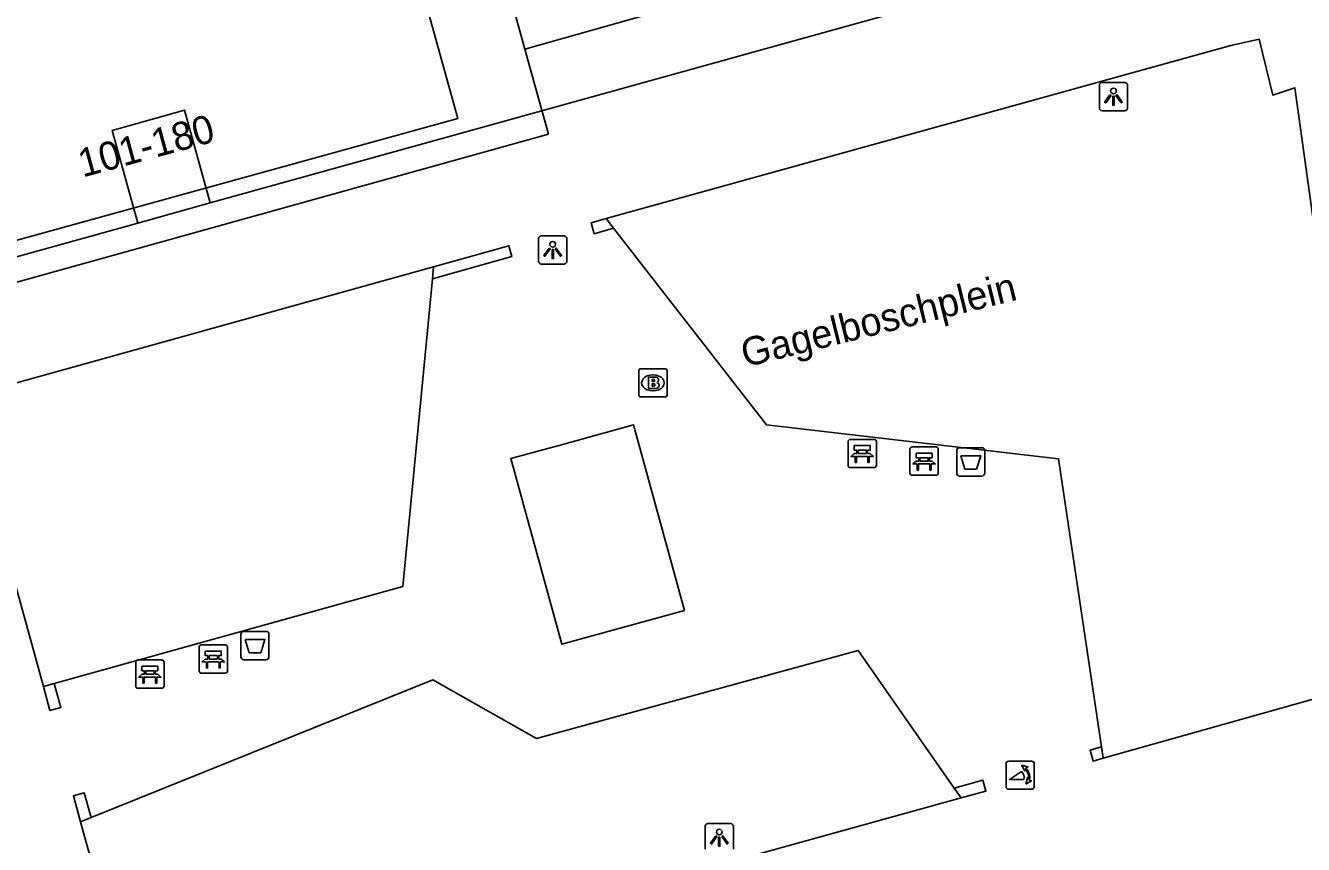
# Model space of a CAD drawing. Extents: x 159053 to 160041, y 380450 to 381422.
# Drawn here: x 159140.18 to 159185.37, y 381120.16 to 381149.09 of the extents above; entities that cross this region are included whole.
import ezdxf

# ---------------------------------------------------------------- set-up
doc = ezdxf.new("R2010")
doc.units = 0
for name, color, linetype in [('IMGEO_Afvalbak', 7, 'Continuous'), ('IMGEO_Bank', 7, 'Continuous'), ('IMGEO_Brandkraan', 7, 'Continuous'), ('IMGEO_Lichtpunt', 7, 'Continuous'), ('IMGEO_Muur', 7, 'Continuous'), ('IMGEO_Openbare_ruimte_label', 7, 'Continuous'), ('IMGEO_Pand', 7, 'Continuous'), ('IMGEO_Pand_nummerreeks', 7, 'Continuous'), ('IMGEO_Pand_overbouw', 7, 'Continuous'), ('IMGEO_Pand_vergunning_verleend', 7, 'Continuous'), ('IMGEO_Poller', 7, 'Continuous'), ('IMGEO_Rijbaan_lokaal_open', 7, 'Continuous'), ('IMGEO_Voetpad_open', 7, 'Continuous')]:
    doc.layers.add(name, color=color, linetype=linetype)

msp = doc.modelspace()

# ---------------------------------------------------------------- linework, layer by layer
at = {"layer": 'IMGEO_Afvalbak'}
for p, q in [((159173.106, 381133.275), (159173.106, 381134.075)), ((159173.106, 381134.075), (159173.106, 381133.275)), ((159173.206, 381134.175), (159173.996, 381134.175)), ((159173.996, 381134.175), (159173.206, 381134.175)), ((159174.096, 381134.075), (159174.096, 381133.275)), ((159174.096, 381133.275), (159174.096, 381134.075)), ((159173.996, 381133.175), (159173.206, 381133.175)), ((159173.206, 381133.175), (159173.996, 381133.175)), ((159147.798, 381126.785), (159147.798, 381127.585)), ((159147.798, 381127.585), (159147.798, 381126.785)), ((159147.898, 381127.685), (159148.688, 381127.685)), ((159148.688, 381127.685), (159147.898, 381127.685)), ((159148.788, 381127.585), (159148.788, 381126.785)), ((159148.788, 381126.785), (159148.788, 381127.585)), ((159148.688, 381126.685), (159147.898, 381126.685)), ((159147.898, 381126.685), (159148.688, 381126.685))]:
    msp.add_line(p, q, dxfattribs=at)
for points in [[(159173.249, 381133.889), (159173.953, 381133.889), (159173.804, 381133.419), (159173.398, 381133.419), (159173.249, 381133.889)], [(159147.941, 381127.399), (159148.645, 381127.399), (159148.496, 381126.929), (159148.09, 381126.929), (159147.941, 381127.399)]]:
    msp.add_lwpolyline(points, dxfattribs=at)
for centre, start, end in [((159173.206, 381134.075), 90, 180), ((159173.206, 381134.075), 90, 180), ((159173.996, 381134.075), 0, 90), ((159173.996, 381134.075), 360, 90), ((159173.206, 381133.275), 180, 270), ((159173.206, 381133.275), 180, 270), ((159173.996, 381133.275), 270, 0), ((159173.996, 381133.275), 270, 0), ((159147.898, 381127.585), 90, 180), ((159147.898, 381127.585), 90, 180), ((159148.688, 381127.585), 0, 90), ((159148.688, 381127.585), 360, 90), ((159147.898, 381126.785), 180, 270), ((159147.898, 381126.785), 180, 270), ((159148.688, 381126.785), 270, 0), ((159148.688, 381126.785), 270, 0)]:
    msp.add_arc(centre, 0.1, start, end, dxfattribs=at)
at = {"layer": 'IMGEO_Bank'}
for p, q in [((159169.265, 381133.546), (159169.265, 381134.387)), ((159169.265, 381134.387), (159169.265, 381133.546)), ((159169.34, 381134.471), (159170.181, 381134.471)), ((159170.181, 381134.471), (159169.34, 381134.471)), ((159169.574, 381133.977), (159169.574, 381134.083)), ((159169.618, 381134.083), (159169.618, 381133.977)), ((159169.906, 381134.089), (159169.624, 381134.089)), ((159169.912, 381133.977), (159169.912, 381134.083)), ((159169.956, 381134.083), (159169.956, 381133.977)), ((159170.265, 381134.396), (159170.265, 381133.555)), ((159170.265, 381133.555), (159170.265, 381134.396)), ((159171.452, 381133.278), (159171.452, 381134.119)), ((159171.452, 381134.119), (159171.452, 381133.278)), ((159171.527, 381134.203), (159172.368, 381134.203)), ((159172.368, 381134.203), (159171.527, 381134.203)), ((159172.452, 381134.128), (159172.452, 381133.287)), ((159172.452, 381133.287), (159172.452, 381134.128)), ((159169.962, 381133.869), (159169.569, 381133.869)), ((159169.624, 381133.971), (159169.906, 381133.971)), ((159171.761, 381133.709), (159171.761, 381133.815)), ((159171.805, 381133.815), (159171.805, 381133.709)), ((159172.093, 381133.821), (159171.811, 381133.821)), ((159171.811, 381133.703), (159172.093, 381133.703)), ((159172.099, 381133.709), (159172.099, 381133.815)), ((159172.143, 381133.815), (159172.143, 381133.709)), ((159170.19, 381133.471), (159169.349, 381133.471)), ((159169.349, 381133.471), (159170.19, 381133.471)), ((159172.377, 381133.203), (159171.536, 381133.203)), ((159171.536, 381133.203), (159172.377, 381133.203)), ((159172.149, 381133.601), (159171.756, 381133.601)), ((159146.319, 381126.285), (159146.319, 381127.126)), ((159146.319, 381127.126), (159146.319, 381126.285)), ((159146.394, 381127.21), (159147.235, 381127.21)), ((159147.235, 381127.21), (159146.394, 381127.21)), ((159146.96, 381126.828), (159146.678, 381126.828)), ((159147.319, 381127.135), (159147.319, 381126.294)), ((159147.319, 381126.294), (159147.319, 381127.135)), ((159144.076, 381125.75), (159144.076, 381126.591)), ((159144.076, 381126.591), (159144.076, 381125.75)), ((159144.151, 381126.675), (159144.992, 381126.675)), ((159144.992, 381126.675), (159144.151, 381126.675)), ((159145.076, 381126.6), (159145.076, 381125.759)), ((159145.076, 381125.759), (159145.076, 381126.6)), ((159147.016, 381126.608), (159146.623, 381126.608)), ((159146.628, 381126.716), (159146.628, 381126.822)), ((159146.672, 381126.822), (159146.672, 381126.716)), ((159146.678, 381126.71), (159146.96, 381126.71)), ((159146.966, 381126.716), (159146.966, 381126.822)), ((159147.01, 381126.822), (159147.01, 381126.716)), ((159144.773, 381126.073), (159144.38, 381126.073)), ((159144.385, 381126.181), (159144.385, 381126.287)), ((159144.429, 381126.287), (159144.429, 381126.181)), ((159144.717, 381126.293), (159144.435, 381126.293)), ((159144.435, 381126.175), (159144.717, 381126.175)), ((159144.723, 381126.181), (159144.723, 381126.287)), ((159144.767, 381126.287), (159144.767, 381126.181)), ((159147.244, 381126.21), (159146.403, 381126.21)), ((159146.403, 381126.21), (159147.244, 381126.21)), ((159145.001, 381125.675), (159144.16, 381125.675)), ((159144.16, 381125.675), (159145.001, 381125.675))]:
    msp.add_line(p, q, dxfattribs=at)
for points in [[(159169.568, 381134.089), (159169.482, 381134.089), (159169.482, 381134.25), (159170.045, 381134.25), (159170.045, 381134.089), (159169.962, 381134.089)], [(159169.512, 381133.869), (159169.37, 381133.869), (159169.482, 381133.971), (159169.568, 381133.971)], [(159169.562, 381133.862), (159169.562, 381133.655), (159169.519, 381133.655), (159169.519, 381133.862)], [(159169.962, 381133.971), (159170.045, 381133.971), (159170.157, 381133.869), (159170.018, 381133.869)], [(159170.012, 381133.862), (159170.012, 381133.655), (159169.968, 381133.655), (159169.968, 381133.862)], [(159171.699, 381133.601), (159171.557, 381133.601), (159171.669, 381133.703), (159171.755, 381133.703)], [(159171.755, 381133.821), (159171.669, 381133.821), (159171.669, 381133.982), (159172.232, 381133.982), (159172.232, 381133.821), (159172.149, 381133.821)], [(159172.149, 381133.703), (159172.232, 381133.703), (159172.344, 381133.601), (159172.205, 381133.601)], [(159171.749, 381133.594), (159171.749, 381133.387), (159171.706, 381133.387), (159171.706, 381133.594)], [(159172.199, 381133.594), (159172.199, 381133.387), (159172.155, 381133.387), (159172.155, 381133.594)], [(159146.622, 381126.828), (159146.536, 381126.828), (159146.536, 381126.989), (159147.099, 381126.989), (159147.099, 381126.828), (159147.016, 381126.828)], [(159144.379, 381126.293), (159144.293, 381126.293), (159144.293, 381126.454), (159144.856, 381126.454), (159144.856, 381126.293), (159144.773, 381126.293)], [(159146.566, 381126.608), (159146.424, 381126.608), (159146.536, 381126.71), (159146.622, 381126.71)], [(159146.616, 381126.601), (159146.616, 381126.394), (159146.573, 381126.394), (159146.573, 381126.601)], [(159147.016, 381126.71), (159147.099, 381126.71), (159147.211, 381126.608), (159147.072, 381126.608)], [(159147.066, 381126.601), (159147.066, 381126.394), (159147.022, 381126.394), (159147.022, 381126.601)], [(159144.323, 381126.073), (159144.181, 381126.073), (159144.293, 381126.175), (159144.379, 381126.175)], [(159144.373, 381126.066), (159144.373, 381125.859), (159144.33, 381125.859), (159144.33, 381126.066)], [(159144.773, 381126.175), (159144.856, 381126.175), (159144.968, 381126.073), (159144.829, 381126.073)], [(159144.823, 381126.066), (159144.823, 381125.859), (159144.779, 381125.859), (159144.779, 381126.066)]]:
    msp.add_lwpolyline(points, dxfattribs=at)
for centre, radius, start, end in [((159169.343, 381134.393), 0.0779, 92.4484, 184.2845), ((159169.343, 381134.393), 0.0779, 92.4484, 184.2845), ((159169.567, 381134.082), 0.00671, 2.8957, 87.1043), ((159169.624, 381134.082), 0.00671, 92.8957, 177.1043), ((159169.906, 381134.082), 0.00671, 2.8957, 87.1043), ((159169.963, 381134.082), 0.00671, 92.8957, 177.1043), ((159170.187, 381134.393), 0.0779, 2.4484, 94.2845), ((159170.187, 381134.393), 0.0779, 2.4484, 94.2845), ((159171.53, 381134.125), 0.0779, 92.4484, 184.2845), ((159171.53, 381134.125), 0.0779, 92.4484, 184.2845), ((159172.374, 381134.125), 0.0779, 2.4484, 94.2845), ((159172.374, 381134.125), 0.0779, 2.4484, 94.2845), ((159169.512, 381133.862), 0.00671, 2.8957, 87.1043), ((159169.569, 381133.862), 0.00671, 92.8957, 177.1043), ((159169.567, 381133.978), 0.00671, 272.8957, 357.1043), ((159169.624, 381133.978), 0.00671, 182.8957, 267.1043), ((159169.906, 381133.978), 0.00671, 272.8957, 357.1043), ((159169.963, 381133.978), 0.00671, 182.8957, 267.1043), ((159169.961, 381133.862), 0.00671, 2.8957, 87.1043), ((159170.018, 381133.862), 0.00671, 92.8957, 177.1043), ((159171.754, 381133.814), 0.00671, 2.8957, 87.1043), ((159171.754, 381133.71), 0.00671, 272.8957, 357.1043), ((159171.811, 381133.814), 0.00671, 92.8957, 177.1043), ((159171.811, 381133.71), 0.00671, 182.8957, 267.1043), ((159172.093, 381133.814), 0.00671, 2.8957, 87.1043), ((159172.093, 381133.71), 0.00671, 272.8957, 357.1043), ((159172.15, 381133.814), 0.00671, 92.8957, 177.1043), ((159172.15, 381133.71), 0.00671, 182.8957, 267.1043), ((159169.343, 381133.549), 0.0779, 182.4484, 274.2845), ((159169.343, 381133.549), 0.0779, 182.4484, 274.2845), ((159170.187, 381133.549), 0.0779, 272.4484, 4.2845), ((159170.187, 381133.549), 0.0779, 272.4484, 4.2845), ((159171.53, 381133.281), 0.0779, 182.4484, 274.2845), ((159171.53, 381133.281), 0.0779, 182.4484, 274.2845), ((159171.699, 381133.594), 0.00671, 2.8957, 87.1043), ((159171.756, 381133.594), 0.00671, 92.8957, 177.1043), ((159172.148, 381133.594), 0.00671, 2.8957, 87.1043), ((159172.205, 381133.594), 0.00671, 92.8957, 177.1043), ((159172.374, 381133.281), 0.0779, 272.4484, 4.2845), ((159172.374, 381133.281), 0.0779, 272.4484, 4.2845), ((159146.397, 381127.132), 0.0779, 92.4484, 184.2845), ((159146.397, 381127.132), 0.0779, 92.4484, 184.2845), ((159146.621, 381126.821), 0.00671, 2.8957, 87.1043), ((159146.678, 381126.821), 0.00671, 92.8957, 177.1043), ((159146.96, 381126.821), 0.00671, 2.8957, 87.1043), ((159147.017, 381126.821), 0.00671, 92.8957, 177.1043), ((159147.241, 381127.132), 0.0779, 2.4484, 94.2845), ((159147.241, 381127.132), 0.0779, 2.4484, 94.2845), ((159144.154, 381126.597), 0.0779, 92.4484, 184.2845), ((159144.154, 381126.597), 0.0779, 92.4484, 184.2845), ((159144.998, 381126.597), 0.0779, 2.4484, 94.2845), ((159144.998, 381126.597), 0.0779, 2.4484, 94.2845), ((159146.566, 381126.601), 0.00671, 2.8957, 87.1043), ((159146.623, 381126.601), 0.00671, 92.8957, 177.1043), ((159146.621, 381126.717), 0.00671, 272.8957, 357.1043), ((159146.678, 381126.717), 0.00671, 182.8957, 267.1043), ((159146.96, 381126.717), 0.00671, 272.8957, 357.1043), ((159147.017, 381126.717), 0.00671, 182.8957, 267.1043), ((159147.015, 381126.601), 0.00671, 2.8957, 87.1043), ((159147.072, 381126.601), 0.00671, 92.8957, 177.1043), ((159144.323, 381126.066), 0.00671, 2.8957, 87.1043), ((159144.38, 381126.066), 0.00671, 92.8957, 177.1043), ((159144.378, 381126.286), 0.00671, 2.8957, 87.1043), ((159144.378, 381126.182), 0.00671, 272.8957, 357.1043), ((159144.435, 381126.286), 0.00671, 92.8957, 177.1043), ((159144.435, 381126.182), 0.00671, 182.8957, 267.1043), ((159144.717, 381126.286), 0.00671, 2.8957, 87.1043), ((159144.717, 381126.182), 0.00671, 272.8957, 357.1043), ((159144.774, 381126.286), 0.00671, 92.8957, 177.1043), ((159144.774, 381126.182), 0.00671, 182.8957, 267.1043), ((159144.772, 381126.066), 0.00671, 2.8957, 87.1043), ((159144.829, 381126.066), 0.00671, 92.8957, 177.1043), ((159146.397, 381126.288), 0.0779, 182.4484, 274.2845), ((159146.397, 381126.288), 0.0779, 182.4484, 274.2845), ((159147.241, 381126.288), 0.0779, 272.4484, 4.2845), ((159147.241, 381126.288), 0.0779, 272.4484, 4.2845), ((159144.154, 381125.753), 0.0779, 182.4484, 274.2845), ((159144.154, 381125.753), 0.0779, 182.4484, 274.2845), ((159144.998, 381125.753), 0.0779, 272.4484, 4.2845), ((159144.998, 381125.753), 0.0779, 272.4484, 4.2845)]:
    msp.add_arc(centre, radius, start, end, dxfattribs=at)
at = {"layer": 'IMGEO_Brandkraan'}
for p, q in [((159161.864, 381136.042), (159161.864, 381136.894)), ((159161.939, 381136.968), (159162.791, 381136.968)), ((159162.865, 381136.894), (159162.865, 381136.042)), ((159162.352, 381136.748), (159162.377, 381136.748)), ((159162.791, 381135.968), (159161.939, 381135.968)), ((159162.375, 381136.188), (159162.35, 381136.188))]:
    msp.add_line(p, q, dxfattribs=at)
for points in [[(159161.864, 381136.042), (159161.864, 381136.894)], [(159161.939, 381136.968), (159162.791, 381136.968)], [(159162.865, 381136.894), (159162.865, 381136.042)], [(159162.212, 381136.668), (159162.212, 381136.268), (159162.425, 381136.268)], [(159162.443, 381136.668), (159162.212, 381136.668)], [(159162.391, 381136.587), (159162.337, 381136.587), (159162.337, 381136.511)], [(159162.337, 381136.511), (159162.39, 381136.511)], [(159162.399, 381136.435), (159162.337, 381136.435), (159162.337, 381136.354)], [(159162.337, 381136.354), (159162.399, 381136.354)], [(159162.791, 381135.968), (159161.939, 381135.968)]]:
    msp.add_lwpolyline(points, dxfattribs=at)
for centre, radius, start, end in [((159161.941, 381136.892), 0.0765, 91.552, 178.448), ((159161.941, 381136.892), 0.0765, 91.552, 178.448), ((159162.789, 381136.892), 0.0765, 1.552, 88.448), ((159162.789, 381136.892), 0.0765, 1.552, 88.448), ((159162.392, 381136.549), 0.0379, 267.8285, 90.9355), ((159162.4, 381136.394), 0.0404, 269.8759, 90.5077), ((159162.447, 381136.523), 0.145, 59.4692, 91.5367), ((159162.472, 381136.57), 0.0922, 285.5137, 58.1501), ((159162.477, 381136.378), 0.105, 301.3115, 78.989), ((159161.941, 381136.044), 0.0765, 181.552, 268.448), ((159161.941, 381136.044), 0.0765, 181.552, 268.448), ((159162.431, 381136.519), 0.251, 268.6676, 293.5347), ((159162.789, 381136.044), 0.0765, 271.552, 358.448), ((159162.789, 381136.044), 0.0765, 271.552, 358.448)]:
    msp.add_arc(centre, radius, start, end, dxfattribs=at)
for centre, major_axis, ratio, start_param, end_param in [((159162.351, 381136.468), (-0.387, 0.002), 0.722429, 4.712389, 7.853982), ((159162.376, 381136.468), (-0.39, 0.002), 0.717154, 1.570796, 4.712389)]:
    msp.add_ellipse(centre, major_axis=major_axis, ratio=ratio, start_param=start_param, end_param=end_param, dxfattribs=at)
at = {"layer": 'IMGEO_Lichtpunt'}
for p, q in [((159178.149, 381146.984), (159178.149, 381146.177)), ((159178.149, 381146.984), (159178.149, 381146.177)), ((159179.051, 381147.079), (159178.243, 381147.079)), ((159179.051, 381147.079), (159178.243, 381147.079)), ((159179.145, 381146.177), (159179.145, 381146.984)), ((159179.145, 381146.177), (159179.145, 381146.984)), ((159178.243, 381146.083), (159179.051, 381146.083)), ((159178.243, 381146.083), (159179.051, 381146.083)), ((159158.32, 381141.566), (159158.32, 381140.759)), ((159158.32, 381141.566), (159158.32, 381140.759)), ((159159.222, 381141.661), (159158.414, 381141.661)), ((159159.222, 381141.661), (159158.414, 381141.661)), ((159159.316, 381140.759), (159159.316, 381141.566)), ((159159.316, 381140.759), (159159.316, 381141.566)), ((159158.414, 381140.665), (159159.222, 381140.665)), ((159158.414, 381140.665), (159159.222, 381140.665)), ((159164.211, 381120.798), (159164.211, 381119.991)), ((159164.211, 381120.798), (159164.211, 381119.991)), ((159165.113, 381120.893), (159164.305, 381120.893)), ((159165.113, 381120.893), (159164.305, 381120.893)), ((159165.207, 381119.991), (159165.207, 381120.798)), ((159165.207, 381119.991), (159165.207, 381120.798))]:
    msp.add_line(p, q, dxfattribs=at)
for points in [[(159178.523, 381146.648), (159178.562, 381146.62), (159178.374, 381146.358), (159178.336, 381146.385), (159178.523, 381146.648)], [(159178.625, 381146.6), (159178.672, 381146.6), (159178.672, 381146.278), (159178.625, 381146.278), (159178.625, 381146.6)], [(159178.735, 381146.62), (159178.773, 381146.647), (159178.96, 381146.385), (159178.921, 381146.357), (159178.735, 381146.62)], [(159158.694, 381141.23), (159158.733, 381141.202), (159158.545, 381140.94), (159158.507, 381140.967), (159158.694, 381141.23)], [(159158.796, 381141.182), (159158.843, 381141.182), (159158.843, 381140.86), (159158.796, 381140.86), (159158.796, 381141.182)], [(159158.906, 381141.202), (159158.944, 381141.229), (159159.131, 381140.967), (159159.092, 381140.939), (159158.906, 381141.202)], [(159164.585, 381120.462), (159164.624, 381120.434), (159164.436, 381120.172), (159164.398, 381120.199), (159164.585, 381120.462)], [(159164.687, 381120.414), (159164.734, 381120.414), (159164.734, 381120.092), (159164.687, 381120.092), (159164.687, 381120.414)], [(159164.797, 381120.434), (159164.835, 381120.461), (159165.022, 381120.199), (159164.983, 381120.171), (159164.797, 381120.434)]]:
    msp.add_lwpolyline(points, dxfattribs=at)
for centre in [(159178.648, 381146.782), (159158.819, 381141.364), (159164.71, 381120.596)]:
    msp.add_circle(centre, 0.0994, dxfattribs=at)
for centre, start, end in [((159178.243, 381146.984), 90, 180), ((159178.243, 381146.984), 90, 180), ((159179.051, 381146.984), 0, 90), ((159179.051, 381146.984), 0, 90), ((159178.243, 381146.177), 180, 270), ((159178.243, 381146.177), 180, 270), ((159179.051, 381146.177), 270, 0), ((159179.051, 381146.177), 270, 360), ((159158.414, 381141.566), 90, 180), ((159158.414, 381141.566), 90, 180), ((159159.222, 381141.566), 0, 90), ((159159.222, 381141.566), 0, 90), ((159158.414, 381140.759), 180, 270), ((159158.414, 381140.759), 180, 270), ((159159.222, 381140.759), 270, 0), ((159159.222, 381140.759), 270, 360), ((159164.305, 381120.798), 90, 180), ((159164.305, 381120.798), 90, 180), ((159165.113, 381120.798), 0, 90), ((159165.113, 381120.798), 0, 90)]:
    msp.add_arc(centre, 0.0946, start, end, dxfattribs=at)
at = {"layer": 'IMGEO_Muur'}
for points in [[(159160.973, 381141.929), (159160.285, 381141.737), (159160.178, 381142.122), (159160.708, 381142.27)], [(159160.708, 381142.27), (159160.973, 381141.929)], [(159154.608, 381140.573), (159157.269, 381141.313), (159157.376, 381140.928), (159154.567, 381140.146)], [(159154.567, 381140.146), (159154.608, 381140.573)], [(159141.196, 381125.842), (159141.428, 381125.001), (159141.043, 381124.894), (159140.81, 381125.734)], [(159140.81, 381125.734), (159141.196, 381125.842)], [(159178.286, 381123.204), (159177.928, 381123.103), (159177.82, 381123.488), (159178.227, 381123.602)], [(159178.227, 381123.602), (159178.286, 381123.204)], [(159173.017, 381122.146), (159174.032, 381122.427), (159174.138, 381122.041), (159173.26, 381121.799)], [(159142.126, 381120.957), (159141.872, 381121.873), (159142.257, 381121.98), (159142.499, 381121.107)], [(159173.26, 381121.799), (159173.017, 381122.146)], [(159142.499, 381121.107), (159142.126, 381120.957)]]:
    msp.add_lwpolyline(points, dxfattribs=at)
at = {"layer": 'IMGEO_Pand'}
for points in [[(159134.583, 381142.54), (159135.221, 381140.226), (159155.464, 381145.813), (159150.446, 381163.897), (159150.512, 381163.915), (159148.439, 381171.433), (159128.03, 381165.753), (159130.025, 381158.35)], [(159163.485, 381128.427), (159159.144, 381127.23), (159157.337, 381133.789), (159159.218, 381134.307), (159161.678, 381134.985), (159163.485, 381128.427)]]:
    msp.add_lwpolyline(points, dxfattribs=at)
at = {"layer": 'IMGEO_Pand_overbouw'}
msp.add_lwpolyline([(159249.617, 381146.417), (159253.067, 381147.375), (159252.059, 381151.007), (159248.609, 381150.05), (159244.524, 381164.774), (159216.821, 381157.087), (159215.484, 381161.905), (159146.712, 381142.823), (159144.149, 381142.112), (159127.074, 381137.375), (159127.322, 381136.481), (159127.96, 381134.183), (159128.847, 381130.986), (159129.855, 381127.353), (159132.702, 381117.091), (159133.413, 381114.528), (159135.79, 381105.961), (159251.903, 381138.179)], close=True, dxfattribs=at)
at = {"layer": 'IMGEO_Pand_vergunning_verleend'}
msp.add_lwpolyline([(159251.903, 381138.179), (159135.79, 381105.961), (159133.413, 381114.528), (159130.137, 381113.619), (159129.426, 381116.182), (159132.702, 381117.091), (159129.855, 381127.353), (159126.405, 381126.396), (159125.397, 381130.029), (159128.847, 381130.986), (159127.074, 381137.375), (159144.149, 381142.112), (159143.24, 381145.388), (159145.803, 381146.1), (159146.712, 381142.823), (159215.484, 381161.905), (159216.821, 381157.087), (159244.524, 381164.774), (159248.609, 381150.05), (159252.059, 381151.007), (159253.067, 381147.375), (159249.617, 381146.417), (159251.903, 381138.179)], dxfattribs=at)
at = {"layer": 'IMGEO_Poller'}
for p, q in [((159174.849, 381123.007), (159174.849, 381122.2)), ((159174.849, 381123.007), (159174.849, 381122.2)), ((159175.751, 381123.102), (159174.943, 381123.102)), ((159175.751, 381123.102), (159174.943, 381123.102)), ((159175.845, 381122.2), (159175.845, 381123.007)), ((159175.845, 381122.2), (159175.845, 381123.007)), ((159174.943, 381122.105), (159175.751, 381122.105)), ((159174.943, 381122.105), (159175.751, 381122.105))]:
    msp.add_line(p, q, dxfattribs=at)
for points in [[(159175.528, 381122.831), (159175.516, 381122.758), (159175.391, 381122.963)], [(159175.391, 381122.963), (159175.622, 381122.897), (159175.551, 381122.865)], [(159175.484, 381122.458), (159174.971, 381122.458), (159175.401, 381122.733)], [(159175.544, 381122.286), (159175.61, 381122.517), (159175.64, 381122.449)], [(159175.676, 381122.422), (159175.748, 381122.411), (159175.544, 381122.286)]]:
    msp.add_lwpolyline(points, dxfattribs=at)
for centre, radius, start, end in [((159174.943, 381123.007), 0.0946, 90, 180), ((159174.943, 381123.007), 0.0946, 90, 180), ((159175.17, 381122.518), 0.476, 351.7527, 41.1691), ((159175.17, 381122.518), 0.516, 349.3569, 42.2912), ((159175.751, 381123.007), 0.0946, 0, 90), ((159175.751, 381123.007), 0.0946, 0, 90), ((159175.156, 381122.508), 0.332, 351.3247, 42.4854), ((159174.943, 381122.2), 0.0946, 180, 270), ((159174.943, 381122.2), 0.0946, 180, 270), ((159175.751, 381122.2), 0.0946, 270, 0), ((159175.751, 381122.2), 0.0946, 270, 0)]:
    msp.add_arc(centre, radius, start, end, dxfattribs=at)
at = {"layer": 'IMGEO_Rijbaan_lokaal_open'}
for points in [[(159162.515, 381149.573), (159157.836, 381148.256)], [(159160.708, 381142.27), (159182.803, 381148.391), (159183.8, 381148.611), (159184.287, 381146.632), (159185.063, 381146.894), (159187.92, 381126.324)], [(159157.836, 381148.256), (159158.67, 381145.252), (159127.838, 381136.682), (159129.403, 381131.055), (159130.021, 381129.568), (159136.865, 381104.934)], [(159178.227, 381123.602), (159176.706, 381133.787), (159166.375, 381134.982), (159160.973, 381141.929)], [(159140.81, 381125.734), (159137.983, 381135.948), (159154.608, 381140.573)], [(159154.567, 381140.146), (159153.521, 381129.277), (159141.196, 381125.842)], [(159142.499, 381121.107), (159154.58, 381125.969), (159158.252, 381123.901), (159169.622, 381127.006), (159173.017, 381122.146)], [(159187.976, 381125.924), (159178.286, 381123.204)], [(159173.26, 381121.799), (159144.125, 381113.742), (159142.126, 381120.957)]]:
    msp.add_lwpolyline(points, dxfattribs=at)
at = {"layer": 'IMGEO_Voetpad_open'}
msp.add_lwpolyline([(159152.853, 381166.328), (159157.836, 381148.256)], dxfattribs=at)

# ---------------------------------------------------------------- texts
at = {"layer": 'IMGEO_Openbare_ruimte_label'}
msp.add_text('Gagelboschplein', height=1, rotation=13.939, dxfattribs=at).set_placement((159165.623, 381137.012))
at = {"layer": 'IMGEO_Pand_nummerreeks'}
msp.add_text('101-180', height=1, rotation=15.2292, dxfattribs=at).set_placement((159142.202, 381143.721))

doc.saveas('drawing.dxf')
